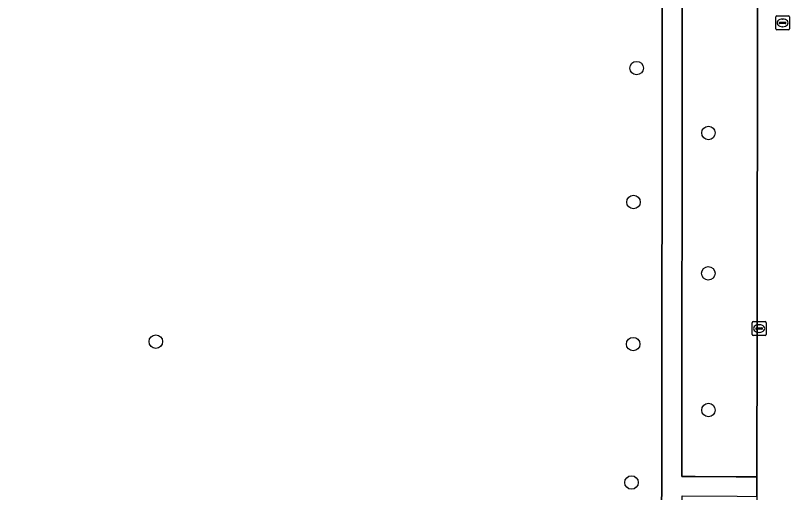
# Model space of a CAD drawing. Extents: x 161477 to 163040, y 383680 to 384871.
# Drawn here: x 162379.3 to 162435.4, y 384491 to 384525.5 of the extents above; entities that cross this region are included whole.
import ezdxf

# ---------------------------------------------------------------- set-up
doc = ezdxf.new("R2010")
doc.units = 0
for name, color, linetype in [('IMGEO_Berm_groen', 7, 'Continuous'), ('IMGEO_Boom', 7, 'Continuous'), ('IMGEO_Groenvoorziening', 7, 'Continuous'), ('IMGEO_Kolk', 7, 'Continuous'), ('IMGEO_Rijbaan_lokaal_open', 7, 'Continuous'), ('IMGEO_Rioolput', 7, 'Continuous'), ('IMGEO_Voetpad_open', 7, 'Continuous')]:
    doc.layers.add(name, color=color, linetype=linetype)

msp = doc.modelspace()

# ---------------------------------------------------------------- linework, layer by layer
at = {"layer": 'IMGEO_Berm_groen'}
msp.add_lwpolyline([(162430.005, 384554.542), (162429.337, 384554.554), (162427.619, 384554.587), (162427.554, 384492.176), (162428.534, 384492.169), (162431.505, 384492.15), (162432.991, 384492.141), (162433.012, 384502.382), (162433.034, 384526.071), (162433.065, 384546.262)], dxfattribs=at)
at = {"layer": 'IMGEO_Boom'}
for centre in [(162424.29, 384521.7), (162429.49, 384517.01), (162424.06, 384512.01), (162429.48, 384506.86), (162389.48, 384501.92), (162424.04, 384501.74), (162429.49, 384496.97), (162423.92, 384491.73)]:
    msp.add_circle(centre, 0.489, dxfattribs=at)
at = {"layer": 'IMGEO_Groenvoorziening'}
msp.add_lwpolyline([(162301.991, 384389.953), (162348.32, 384390.058), (162389.632, 384390.095), (162425.968, 384390.095), (162425.969, 384390.284), (162426.186, 384554.613)], dxfattribs=at)
at = {"layer": 'IMGEO_Kolk'}
for p, q in [((162432.734, 384503.363), (162433.586, 384503.363)), ((162432.659, 384502.437), (162432.659, 384503.289)), ((162432.918, 384502.857), (162432.918, 384502.869)), ((162433.356, 384502.82), (162432.958, 384502.82)), ((162432.961, 384502.906), (162433.359, 384502.906)), ((162433.147, 384503.143), (162433.172, 384503.143)), ((162433.402, 384502.869), (162433.402, 384502.857)), ((162433.66, 384503.289), (162433.66, 384502.437)), ((162433.586, 384502.363), (162432.734, 384502.363)), ((162433.17, 384502.583), (162433.145, 384502.583))]:
    msp.add_line(p, q, dxfattribs=at)
for points in [[(162432.734, 384503.363), (162433.586, 384503.363)], [(162432.659, 384502.437), (162432.659, 384503.289)], [(162433.66, 384503.289), (162433.66, 384502.437)], [(162433.586, 384502.363), (162432.734, 384502.363)]]:
    msp.add_lwpolyline(points, dxfattribs=at)
for centre, radius, start, end in [((162432.736, 384503.287), 0.0765, 91.552, 178.448), ((162432.736, 384503.287), 0.0765, 91.552, 178.448), ((162433.584, 384503.287), 0.0765, 1.552, 88.448), ((162433.584, 384503.287), 0.0765, 1.552, 88.448), ((162432.958, 384502.866), 0.0403, 85.8775, 175.7526), ((162432.955, 384502.856), 0.0366, 178.938, 274.7102), ((162433.359, 384502.863), 0.043, 264.8664, 352.4533), ((162433.363, 384502.868), 0.0386, 1.7309, 96.639), ((162432.736, 384502.439), 0.0765, 181.552, 268.448), ((162432.736, 384502.439), 0.0765, 181.552, 268.448), ((162433.584, 384502.439), 0.0765, 271.552, 358.448), ((162433.584, 384502.439), 0.0765, 271.552, 358.448)]:
    msp.add_arc(centre, radius, start, end, dxfattribs=at)
for centre, major_axis, ratio, start_param, end_param in [((162433.146, 384502.863), (-0.387, 0.002), 0.722429, 4.712389, 7.853982), ((162433.171, 384502.863), (-0.39, 0.002), 0.717154, 1.570796, 4.712389)]:
    msp.add_ellipse(centre, major_axis=major_axis, ratio=ratio, start_param=start_param, end_param=end_param, dxfattribs=at)
at = {"layer": 'IMGEO_Rijbaan_lokaal_open'}
msp.add_lwpolyline([(162433.065, 384546.262), (162433.034, 384526.071), (162433.012, 384502.382), (162432.991, 384492.141), (162432.988, 384490.722), (162432.97, 384482.311), (162432.964, 384479.711), (162432.96, 384462.557), (162432.983, 384457.194), (162432.955, 384434.559), (162432.97, 384426.966), (162432.969, 384419.486), (162432.968, 384417.875), (162432.908, 384391.994)], dxfattribs=at)
at = {"layer": 'IMGEO_Rioolput'}
for p, q in [((162434.359, 384524.544), (162434.359, 384525.396)), ((162434.434, 384525.47), (162435.286, 384525.47)), ((162434.847, 384525.25), (162434.872, 384525.25)), ((162435.36, 384525.396), (162435.36, 384524.544)), ((162434.618, 384524.964), (162434.618, 384524.976)), ((162435.056, 384524.927), (162434.658, 384524.927)), ((162434.661, 384525.013), (162435.059, 384525.013)), ((162434.87, 384524.69), (162434.845, 384524.69)), ((162435.102, 384524.976), (162435.102, 384524.964)), ((162435.286, 384524.47), (162434.434, 384524.47))]:
    msp.add_line(p, q, dxfattribs=at)
for points in [[(162434.359, 384524.544), (162434.359, 384525.396)], [(162434.434, 384525.47), (162435.286, 384525.47)], [(162435.36, 384525.396), (162435.36, 384524.544)], [(162435.286, 384524.47), (162434.434, 384524.47)]]:
    msp.add_lwpolyline(points, dxfattribs=at)
for centre, radius, start, end in [((162434.436, 384525.394), 0.0765, 91.552, 178.448), ((162434.436, 384525.394), 0.0765, 91.552, 178.448), ((162435.284, 384525.394), 0.0765, 1.552, 88.448), ((162435.284, 384525.394), 0.0765, 1.552, 88.448), ((162434.658, 384524.973), 0.0403, 85.8775, 175.7526), ((162434.655, 384524.963), 0.0366, 178.938, 274.7102), ((162435.059, 384524.97), 0.043, 264.8664, 352.4533), ((162435.063, 384524.975), 0.0386, 1.7309, 96.639), ((162434.436, 384524.546), 0.0765, 181.552, 268.448), ((162434.436, 384524.546), 0.0765, 181.552, 268.448), ((162435.284, 384524.546), 0.0765, 271.552, 358.448), ((162435.284, 384524.546), 0.0765, 271.552, 358.448)]:
    msp.add_arc(centre, radius, start, end, dxfattribs=at)
for centre, major_axis, ratio, start_param, end_param in [((162434.846, 384524.97), (-0.387, 0.002), 0.722429, 4.712389, 7.853982), ((162434.871, 384524.97), (-0.39, 0.002), 0.717154, 1.570796, 4.712389)]:
    msp.add_ellipse(centre, major_axis=major_axis, ratio=ratio, start_param=start_param, end_param=end_param, dxfattribs=at)
at = {"layer": 'IMGEO_Voetpad_open'}
for points in [[(162375.192, 384551.917), (162383.283, 384551.877), (162384.719, 384551.869), (162386.962, 384551.859), (162387.471, 384551.857), (162398.876, 384551.806), (162403.872, 384551.785), (162403.791, 384555.381), (162415.873, 384555.347), (162418.731, 384555.339), (162420.197, 384555.335), (162420.195, 384554.677), (162420.217, 384554.676), (162425.448, 384554.616), (162426.186, 384554.613), (162425.969, 384390.284)], [(162432.8, 384390.095), (162427.373, 384390.095), (162427.374, 384390.741), (162427.431, 384417.875), (162427.434, 384419.486), (162427.582, 384490.774), (162431.581, 384490.735), (162432.988, 384490.722), (162432.991, 384492.141), (162431.505, 384492.15), (162428.534, 384492.169), (162427.554, 384492.176), (162427.619, 384554.587), (162429.337, 384554.554), (162430.005, 384554.542)]]:
    msp.add_lwpolyline(points, dxfattribs=at)

doc.saveas('drawing.dxf')
